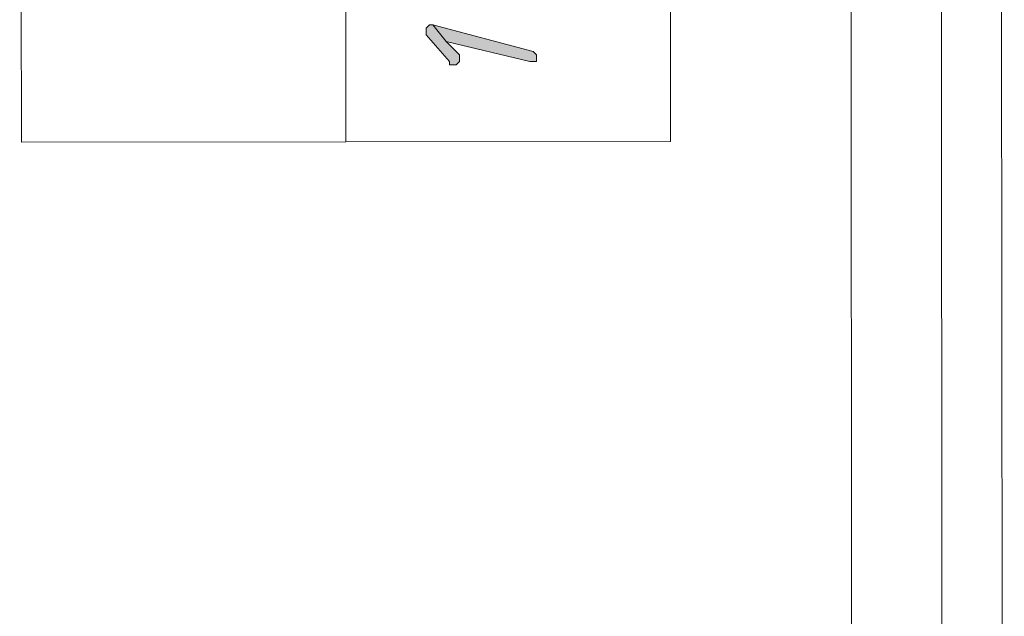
# Model space of a CAD drawing. Header units: inches. Extents: x -5850 to 5646, y 8947 to 13007.
# Tile 415 of 548: x -1618 to -1494, y 10781 to 10856. Entities that reach past the tile are written whole.
import ezdxf

# ---------------------------------------------------------------- set-up
doc = ezdxf.new("R2010")
doc.units = ezdxf.units.IN
doc.header["$MEASUREMENT"] = 0
for name, color, linetype in [('at_Entity', 7, 'Continuous'), ('at_Rect', 7, 'Continuous'), ('at_Solid', 7, 'Continuous')]:
    doc.layers.add(name, color=color, linetype=linetype)

msp = doc.modelspace()

# ---------------------------------------------------------------- hatches: boundary and pattern name
at = {"layer": 'at_Solid', "lineweight": 20}
for points in [[(-1566.51, 10854.8), (-1566.51, 10854.38), (-1563.55, 10851), (-1563.55, 10850.58), (-1562.7, 10850.58), (-1562.28, 10851), (-1562.28, 10851.43), (-1562.28, 10851.84), (-1563.97, 10853.53), (-1565.67, 10855.64), (-1566.08, 10855.64), (-1566.51, 10855.22)], [(-1565.67, 10855.64), (-1563.97, 10853.53), (-1553.41, 10851.01), (-1552.56, 10851.01), (-1552.56, 10851.85), (-1552.99, 10852.28)]]:
    msp.add_hatch(color=7, dxfattribs=at).paths.add_polyline_path(points)

# ---------------------------------------------------------------- linework, layer by layer
at = {"layer": 'at_Entity', "color": 7, "lineweight": 20}
for p, q in [((-1493.51, 10468.79), (-1494.3, 11354.99)), ((-1576.63, 10840.85), (-1576.85, 11087.11)), ((-1501.5, 10900.9), (-1501.24, 10610.29)), ((-1566.08, 10855.64), (-1566.51, 10855.22)), ((-1566.51, 10855.22), (-1566.51, 10854.8)), ((-1565.67, 10855.64), (-1566.08, 10855.64)), ((-1565.67, 10855.64), (-1563.97, 10853.53)), ((-1552.99, 10852.28), (-1565.67, 10855.64)), ((-1563.97, 10853.53), (-1565.67, 10855.64)), ((-1566.51, 10854.8), (-1566.51, 10854.38)), ((-1566.51, 10854.38), (-1563.55, 10851)), ((-1563.97, 10853.53), (-1553.41, 10851.01)), ((-1562.28, 10851.84), (-1563.97, 10853.53)), ((-1562.28, 10851.43), (-1562.28, 10851.84)), ((-1562.28, 10851), (-1562.28, 10851.43)), ((-1552.56, 10851.85), (-1552.99, 10852.28)), ((-1552.56, 10851.01), (-1552.56, 10851.85)), ((-1552.56, 10851.85), (-1552.56, 10851.85)), ((-1563.55, 10851), (-1563.55, 10850.58)), ((-1563.55, 10850.58), (-1562.7, 10850.58)), ((-1562.7, 10850.58), (-1562.28, 10851)), ((-1553.41, 10851.01), (-1552.56, 10851.01))]:
    msp.add_line(p, q, dxfattribs=at)
at = {"layer": 'at_Entity', "color": 1, "lineweight": 20}
msp.add_line((-1513.19, 11225.29), (-1512.65, 10620.42), dxfattribs=at)
at = {"layer": 'at_Rect', "color": 7, "lineweight": 20}
for p, q in [((-1617.83, 11087.07), (-1617.61, 10840.81)), ((-1535.66, 10840.89), (-1535.88, 11087.14)), ((-1535.66, 10840.89), (-1617.61, 10840.81))]:
    msp.add_line(p, q, dxfattribs=at)

doc.saveas('drawing.dxf')
